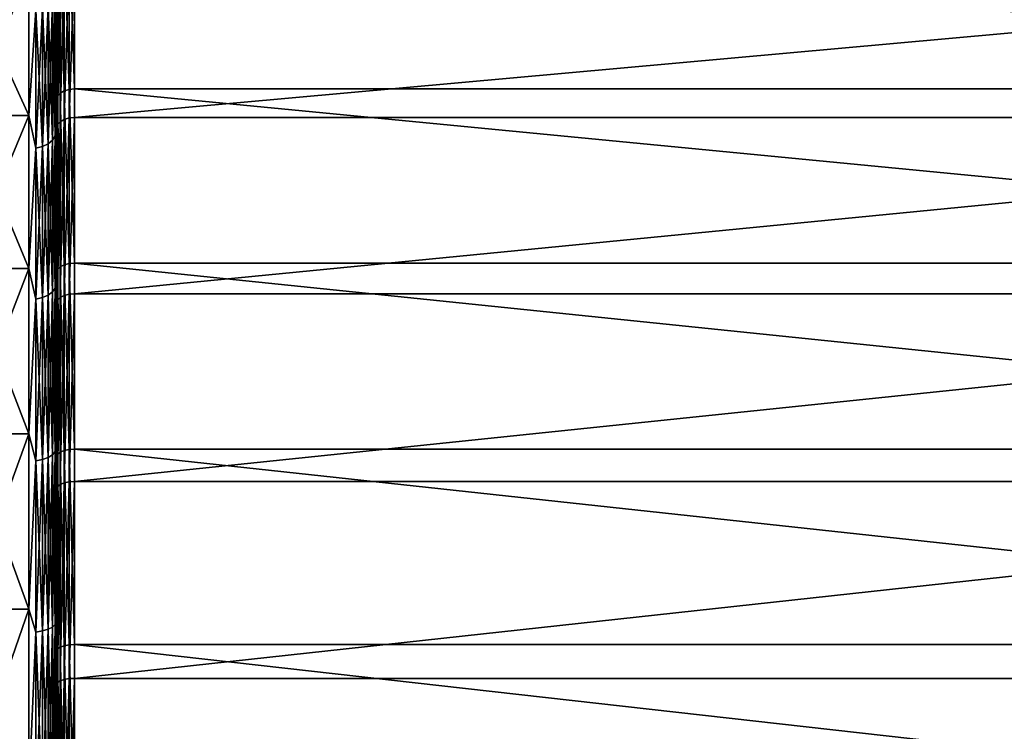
# Model space of a CAD drawing. Header units: metres. Extents: x -150 to 310, y -128 to 84.
# Tile 284 of 465: x 128 to 139, y 7 to 15. Entities that reach past the tile are written whole.
import ezdxf

# ---------------------------------------------------------------- set-up
doc = ezdxf.new("R2010")
doc.units = ezdxf.units.M
doc.layers.add('solid_26009703_SW0001_01', color=7, linetype='CONTINUOUS')

msp = doc.modelspace()

# ---------------------------------------------------------------- linework, layer by layer
at = {"layer": 'solid_26009703_SW0001_01'}
for points in [[(128.5, 14.050744, 15.606928), (128.5, 16.096828, 15.843431), (128.5, 17.630684, 14.116526)], [(128.5, 15.604694, 14.05239), (128.5, 14.050744, 15.606928), (128.5, 17.630684, 14.116526)], [(128.5, 14.050749, -15.606923), (128.5, 16.465351, -15.460037), (128.5, 14.800197, -17.060863)], [(128.504959, 15.783328, -16.466112), (128.5, 14.800197, -17.060863), (128.5, 16.465351, -15.460037)], [(128.5, 14.050749, -15.606923), (128.5, 15.604699, -14.052385), (128.5, 16.465351, -15.460037)], [(128.5, 12.340499, 16.990877), (128.5, 14.401725, 17.398331), (128.5, 16.096828, 15.843431)], [(128.504959, 15.497423, 16.735477), (128.5, 16.096828, 15.843431), (128.5, 14.401725, 17.398331)], [(128.5, 14.050744, 15.606928), (128.5, 12.340499, 16.990877), (128.5, 16.096828, 15.843431)], [(128.516876, 14.063183, -18.033224), (128.504959, 15.783328, -16.466112), (128.516876, 15.824594, -16.509165)], [(128.516876, 15.824594, -16.509165), (128.546204, 15.861508, -16.547674), (128.546204, 14.095988, -18.075291)], [(128.516876, 14.063183, -18.033224), (128.516876, 15.824594, -16.509165), (128.546204, 14.095988, -18.075291)], [(128.546204, 15.861508, -16.547674), (128.59021, 15.890609, -16.578035), (128.59021, 14.121849, -18.108452)], [(128.546204, 14.095988, -18.075291), (128.546204, 15.861508, -16.547674), (128.59021, 14.121849, -18.108452)], [(128.59021, 15.890609, -16.578035), (128.644836, 15.9092, -16.597429), (128.644836, 14.138371, -18.129639)], [(128.59021, 14.121849, -18.108452), (128.59021, 15.890609, -16.578035), (128.644836, 14.138371, -18.129639)], [(128.644836, 15.9092, -16.597429), (128.704758, 15.91556, -16.604065), (128.704758, 14.144023, -18.136885)], [(128.644836, 14.138371, -18.129639), (128.644836, 15.9092, -16.597429), (128.704758, 14.144023, -18.136885)], [(128.704758, 15.91556, -16.604065), (148.557724, 15.91556, -16.604065), (148.557724, 14.144023, -18.136885)], [(128.704758, 14.144023, -18.136885), (128.704758, 15.91556, -16.604065), (148.557724, 14.144023, -18.136885)], [(128.504959, 15.783328, -16.466112), (128.504959, 14.02651, -17.986198), (128.5, 14.800197, -17.060863)], [(128.516876, 14.063183, -18.033224), (128.504959, 14.02651, -17.986198), (128.504959, 15.783328, -16.466112)], [(128.489777, 15.164371, -14.41481), (128.5, 15.604699, -14.052385), (128.5, 14.050749, -15.606923)], [(128.489777, 15.164371, 14.41481), (128.5, 14.050744, 15.606928), (128.5, 15.604694, 14.05239)], [(128.59021, 13.807908, 18.348961), (128.644836, 13.824062, 18.370428), (128.644836, 15.621015, 16.868942)], [(128.59021, 15.60276, 16.84923), (128.59021, 13.807908, 18.348961), (128.644836, 15.621015, 16.868942)], [(128.644836, 13.824062, 18.370428), (128.704758, 13.829589, 18.377771), (128.704758, 15.627259, 16.875685)], [(128.644836, 15.621015, 16.868942), (128.644836, 13.824062, 18.370428), (128.704758, 15.627259, 16.875685)], [(128.704758, 13.829589, 18.377771), (148.557724, 13.829589, 18.377771), (148.557724, 15.627259, 16.875685)], [(128.704758, 15.627259, 16.875685), (128.704758, 13.829589, 18.377771), (148.557724, 15.627259, 16.875685)], [(128.504959, 13.714688, 18.225082), (128.504959, 15.497423, 16.735477), (128.5, 14.401725, 17.398331)], [(128.516876, 15.537942, 16.779232), (128.504959, 15.497423, 16.735477), (128.504959, 13.714688, 18.225082)], [(128.516876, 15.537942, 16.779232), (128.504959, 13.714688, 18.225082), (128.516876, 13.750546, 18.272734)], [(128.516876, 13.750546, 18.272734), (128.546204, 13.782621, 18.315357), (128.546204, 15.574187, 16.818373)], [(128.516876, 15.537942, 16.779232), (128.516876, 13.750546, 18.272734), (128.546204, 15.574187, 16.818373)], [(128.546204, 13.782621, 18.315357), (128.59021, 13.807908, 18.348961), (128.59021, 15.60276, 16.84923)], [(128.546204, 15.574187, 16.818373), (128.546204, 13.782621, 18.315357), (128.59021, 15.60276, 16.84923)], [(128.199997, 13.850994, -15.383106), (127.5, 13.850994, -15.383106), (127.5, 15.383091, -13.851011)], [(128.199997, 13.850994, -15.383106), (127.5, 15.383091, -13.851011), (128.199997, 15.383091, -13.851011)], [(128.199997, 15.383091, 13.851011), (127.5, 15.383091, 13.851011), (127.5, 13.850994, 15.383106)], [(128.199997, 15.383091, 13.851011), (127.5, 13.850994, 15.383106), (128.199997, 13.850994, 15.383106)], [(128.199997, 13.850994, -15.383106), (128.199997, 15.383091, -13.851011), (128.277344, 15.010561, -14.268602)], [(128.199997, 15.383091, 13.851011), (128.199997, 13.850994, 15.383106), (128.277344, 15.010561, 14.268602)], [(128.412018, 15.066816, -14.322077), (128.412018, 13.540573, -15.77288), (128.349792, 15.032256, -14.289226)], [(128.412018, 15.066816, 14.322077), (128.349792, 15.032256, 14.289226), (128.349792, 13.509514, 15.7367)], [(128.412018, 13.540573, 15.77288), (128.412018, 15.066816, 14.322077), (128.349792, 13.509514, 15.7367)], [(128.459763, 15.11188, -14.364913), (128.459763, 13.581072, -15.820055), (128.412018, 15.066816, -14.322077)], [(128.459763, 15.11188, 14.364913), (128.412018, 15.066816, 14.322077), (128.412018, 13.540573, 15.77288)], [(128.459763, 13.581072, 15.820055), (128.459763, 15.11188, 14.364913), (128.412018, 13.540573, 15.77288)], [(128.459763, 13.581072, -15.820055), (128.412018, 13.540573, -15.77288), (128.412018, 15.066816, -14.322077)], [(128.489777, 15.164371, -14.41481), (128.489777, 13.628246, -15.875007), (128.459763, 15.11188, -14.364913)], [(128.489777, 15.164371, 14.41481), (128.459763, 15.11188, 14.364913), (128.459763, 13.581072, 15.820055)], [(128.489777, 13.628246, 15.875007), (128.489777, 15.164371, 14.41481), (128.459763, 13.581072, 15.820055)], [(128.489777, 13.628246, -15.875007), (128.459763, 13.581072, -15.820055), (128.459763, 15.11188, -14.364913)], [(128.489777, 13.628246, 15.875007), (128.5, 14.050744, 15.606928), (128.489777, 15.164371, 14.41481)], [(128.489777, 15.164371, -14.41481), (128.5, 14.050749, -15.606923), (128.489777, 13.628246, -15.875007)], [(128.199997, 13.850994, -15.383106), (128.277344, 15.010561, -14.268602), (128.277344, 13.490016, -15.713987)], [(128.199997, 13.850994, 15.383106), (128.277344, 13.490016, 15.713987), (128.277344, 15.010561, 14.268602)], [(128.349792, 15.032256, -14.289226), (128.349792, 13.509514, -15.7367), (128.277344, 15.010561, -14.268602)], [(128.349792, 15.032256, 14.289226), (128.277344, 15.010561, 14.268602), (128.277344, 13.490016, 15.713987)], [(128.349792, 13.509514, 15.7367), (128.349792, 15.032256, 14.289226), (128.277344, 13.490016, 15.713987)], [(128.349792, 13.509514, -15.7367), (128.277344, 13.490016, -15.713987), (128.277344, 15.010561, -14.268602)], [(128.412018, 13.540573, -15.77288), (128.349792, 13.509514, -15.7367), (128.349792, 15.032256, -14.289226)], [(128.5, 10.499531, -18.1866), (128.5, 14.800197, -17.060863), (128.5, 12.988195, -18.477577)], [(128.504959, 14.02651, -17.986198), (128.5, 12.988195, -18.477577), (128.5, 14.800197, -17.060863)], [(128.5, 12.340505, -16.990873), (128.5, 14.050749, -15.606923), (128.5, 14.800197, -17.060863)], [(128.5, 10.499531, -18.1866), (128.5, 12.340505, -16.990873), (128.5, 14.800197, -17.060863)], [(128.5, 10.499525, 18.186604), (128.5, 12.55031, 18.778147), (128.5, 14.401725, 17.398331)], [(128.504959, 13.714688, 18.225082), (128.5, 14.401725, 17.398331), (128.5, 12.55031, 18.778147)], [(128.5, 12.340499, 16.990877), (128.5, 10.499525, 18.186604), (128.5, 14.401725, 17.398331)], [(128.516876, 14.063183, -18.033224), (128.546204, 14.095988, -18.075291), (128.546204, 12.184235, -19.415392)], [(128.546204, 14.095988, -18.075291), (128.59021, 14.121849, -18.108452), (128.59021, 12.206589, -19.451012)], [(128.546204, 12.184235, -19.415392), (128.546204, 14.095988, -18.075291), (128.59021, 12.206589, -19.451012)], [(128.59021, 14.121849, -18.108452), (128.644836, 14.138371, -18.129639), (128.644836, 12.22087, -19.473768)], [(128.59021, 12.206589, -19.451012), (128.59021, 14.121849, -18.108452), (128.644836, 12.22087, -19.473768)], [(128.644836, 14.138371, -18.129639), (128.704758, 14.144023, -18.136885), (128.704758, 12.225755, -19.481552)], [(128.644836, 12.22087, -19.473768), (128.644836, 14.138371, -18.129639), (128.704758, 12.225755, -19.481552)], [(128.704758, 14.144023, -18.136885), (148.557724, 14.144023, -18.136885), (148.557724, 12.225755, -19.481552)], [(128.704758, 12.225755, -19.481552), (128.704758, 14.144023, -18.136885), (148.557724, 12.225755, -19.481552)], [(128.489777, 13.628246, -15.875007), (128.5, 14.050749, -15.606923), (128.5, 12.340505, -16.990873)], [(128.489777, 13.628246, 15.875007), (128.5, 12.340499, 16.990877), (128.5, 14.050744, 15.606928)], [(128.504959, 14.02651, -17.986198), (128.504959, 12.12418, -19.319695), (128.5, 12.988195, -18.477577)], [(128.516876, 12.155879, -19.370207), (128.504959, 14.02651, -17.986198), (128.516876, 14.063183, -18.033224)], [(128.516876, 12.155879, -19.370207), (128.504959, 12.12418, -19.319695), (128.504959, 14.02651, -17.986198)], [(128.516876, 12.155879, -19.370207), (128.516876, 14.063183, -18.033224), (128.546204, 12.184235, -19.415392)], [(128.199997, 12.167143, -16.74666), (127.5, 12.167143, -16.74666), (127.5, 13.850994, -15.383106)], [(128.199997, 12.167143, -16.74666), (127.5, 13.850994, -15.383106), (128.199997, 13.850994, -15.383106)], [(128.199997, 13.850994, 15.383106), (127.5, 13.850994, 15.383106), (127.5, 12.167143, 16.74666)], [(128.199997, 13.850994, 15.383106), (127.5, 12.167143, 16.74666), (128.199997, 12.167143, 16.74666)], [(128.199997, 12.167143, -16.74666), (128.199997, 13.850994, -15.383106), (128.277344, 13.490016, -15.713987)], [(128.199997, 13.850994, 15.383106), (128.199997, 12.167143, 16.74666), (128.277344, 13.490016, 15.713987)], [(128.516876, 11.8205, 19.576672), (128.546204, 11.848074, 19.622337), (128.546204, 13.782621, 18.315357)], [(128.516876, 13.750546, 18.272734), (128.516876, 11.8205, 19.576672), (128.546204, 13.782621, 18.315357)], [(128.546204, 11.848074, 19.622337), (128.59021, 11.869811, 19.658339), (128.59021, 13.807908, 18.348961)], [(128.546204, 13.782621, 18.315357), (128.546204, 11.848074, 19.622337), (128.59021, 13.807908, 18.348961)], [(128.59021, 11.869811, 19.658339), (128.644836, 11.883698, 19.681337), (128.644836, 13.824062, 18.370428)], [(128.59021, 13.807908, 18.348961), (128.59021, 11.869811, 19.658339), (128.644836, 13.824062, 18.370428)], [(128.644836, 11.883698, 19.681337), (128.704758, 11.888449, 19.689205), (128.704758, 13.829589, 18.377771)], [(128.644836, 13.824062, 18.370428), (128.644836, 11.883698, 19.681337), (128.704758, 13.829589, 18.377771)], [(128.704758, 11.888449, 19.689205), (148.557724, 11.888449, 19.689205), (148.557724, 13.829589, 18.377771)], [(128.704758, 13.829589, 18.377771), (128.704758, 11.888449, 19.689205), (148.557724, 13.829589, 18.377771)], [(128.504959, 11.789676, 19.525621), (128.504959, 13.714688, 18.225082), (128.5, 12.55031, 18.778147)], [(128.516876, 13.750546, 18.272734), (128.504959, 13.714688, 18.225082), (128.504959, 11.789676, 19.525621)], [(128.516876, 13.750546, 18.272734), (128.504959, 11.789676, 19.525621), (128.516876, 11.8205, 19.576672)], [(128.459763, 13.581072, -15.820055), (128.459763, 11.910903, -17.112862), (128.412018, 13.540573, -15.77288)], [(128.459763, 13.581072, 15.820055), (128.412018, 13.540573, 15.77288), (128.412018, 11.875384, 17.061831)], [(128.459763, 11.910903, 17.112862), (128.459763, 13.581072, 15.820055), (128.412018, 11.875384, 17.061831)], [(128.489777, 13.628246, -15.875007), (128.489777, 11.952276, -17.172304), (128.459763, 13.581072, -15.820055)], [(128.489777, 13.628246, 15.875007), (128.459763, 13.581072, 15.820055), (128.459763, 11.910903, 17.112862)], [(128.489777, 11.952276, 17.172304), (128.489777, 13.628246, 15.875007), (128.459763, 11.910903, 17.112862)], [(128.489777, 11.952276, -17.172304), (128.459763, 11.910903, -17.112862), (128.459763, 13.581072, -15.820055)], [(128.489777, 11.952276, 17.172304), (128.5, 12.340499, 16.990877), (128.489777, 13.628246, 15.875007)], [(128.489777, 13.628246, -15.875007), (128.5, 12.340505, -16.990873), (128.489777, 11.952276, -17.172304)], [(128.199997, 12.167143, -16.74666), (128.277344, 13.490016, -15.713987), (128.277344, 11.831045, -16.998127)], [(128.199997, 12.167143, 16.74666), (128.277344, 11.831045, 16.998127), (128.277344, 13.490016, 15.713987)], [(128.349792, 13.509514, -15.7367), (128.349792, 11.848145, -17.022696), (128.277344, 13.490016, -15.713987)], [(128.349792, 13.509514, 15.7367), (128.277344, 13.490016, 15.713987), (128.277344, 11.831045, 16.998127)], [(128.349792, 11.848145, 17.022696), (128.349792, 13.509514, 15.7367), (128.277344, 11.831045, 16.998127)], [(128.349792, 11.848145, -17.022696), (128.277344, 11.831045, -16.998127), (128.277344, 13.490016, -15.713987)], [(128.412018, 13.540573, -15.77288), (128.412018, 11.875384, -17.061831), (128.349792, 13.509514, -15.7367)], [(128.412018, 13.540573, 15.77288), (128.349792, 13.509514, 15.7367), (128.349792, 11.848145, 17.022696)], [(128.412018, 11.875384, 17.061831), (128.412018, 13.540573, 15.77288), (128.349792, 11.848145, 17.022696)], [(128.412018, 11.875384, -17.061831), (128.349792, 11.848145, -17.022696), (128.349792, 13.509514, -15.7367)], [(128.459763, 11.910903, -17.112862), (128.412018, 11.875384, -17.061831), (128.412018, 13.540573, -15.77288)], [(128.5, 8.53699, -19.186064), (128.5, 12.988195, -18.477577), (128.5, 11.033436, -19.707582)], [(128.504959, 12.12418, -19.319695), (128.5, 11.033436, -19.707582), (128.5, 12.988195, -18.477577)], [(128.5, 8.53699, -19.186064), (128.5, 10.499531, -18.1866), (128.5, 12.988195, -18.477577)], [(128.5, 8.536983, 19.186068), (128.5, 10.573267, 19.957541), (128.5, 12.55031, 18.778147)], [(128.504959, 11.789676, 19.525621), (128.5, 12.55031, 18.778147), (128.5, 10.573267, 19.957541)], [(128.5, 10.499525, 18.186604), (128.5, 8.536983, 19.186068), (128.5, 12.55031, 18.778147)], [(128.489777, 11.952276, -17.172304), (128.5, 12.340505, -16.990873), (128.5, 10.499531, -18.1866)], [(128.489777, 11.952276, 17.172304), (128.5, 10.499525, 18.186604), (128.5, 12.340499, 16.990877)], [(128.199997, 10.349986, -17.926733), (127.5, 10.349986, -17.926733), (127.5, 12.167143, -16.74666)], [(128.199997, 10.349986, -17.926733), (127.5, 12.167143, -16.74666), (128.199997, 12.167143, -16.74666)], [(128.199997, 12.167143, 16.74666), (127.5, 12.167143, 16.74666), (127.5, 10.349986, 17.926733)], [(128.199997, 12.167143, 16.74666), (127.5, 10.349986, 17.926733), (128.199997, 10.349986, 17.926733)], [(128.199997, 10.349986, -17.926733), (128.199997, 12.167143, -16.74666), (128.277344, 11.831045, -16.998127)], [(128.199997, 12.167143, 16.74666), (128.199997, 10.349986, 17.926733), (128.277344, 11.831045, 16.998127)], [(128.516876, 10.122469, -20.506241), (128.504959, 12.12418, -19.319695), (128.516876, 12.155879, -19.370207)], [(128.516876, 12.155879, -19.370207), (128.546204, 12.184235, -19.415392), (128.546204, 10.146082, -20.554075)], [(128.516876, 10.122469, -20.506241), (128.516876, 12.155879, -19.370207), (128.546204, 10.146082, -20.554075)], [(128.546204, 12.184235, -19.415392), (128.59021, 12.206589, -19.451012), (128.59021, 10.164697, -20.591785)], [(128.546204, 10.146082, -20.554075), (128.546204, 12.184235, -19.415392), (128.59021, 10.164697, -20.591785)], [(128.59021, 12.206589, -19.451012), (128.644836, 12.22087, -19.473768), (128.644836, 10.176589, -20.615877)], [(128.59021, 10.164697, -20.591785), (128.59021, 12.206589, -19.451012), (128.644836, 10.176589, -20.615877)], [(128.644836, 12.22087, -19.473768), (128.704758, 12.225755, -19.481552), (128.704758, 10.180656, -20.624117)], [(128.644836, 10.176589, -20.615877), (128.644836, 12.22087, -19.473768), (128.704758, 10.180656, -20.624117)], [(128.704758, 12.225755, -19.481552), (148.557724, 12.225755, -19.481552), (148.557724, 10.180656, -20.624117)], [(128.704758, 10.180656, -20.624117), (128.704758, 12.225755, -19.481552), (148.557724, 10.180656, -20.624117)], [(128.504959, 12.12418, -19.319695), (128.504959, 10.096072, -20.452766), (128.5, 11.033436, -19.707582)], [(128.516876, 10.122469, -20.506241), (128.504959, 10.096072, -20.452766), (128.504959, 12.12418, -19.319695)], [(128.489777, 11.952276, -17.172304), (128.489777, 10.15366, -18.29339), (128.459763, 11.910903, -17.112862)], [(128.489777, 11.952276, 17.172304), (128.459763, 11.910903, 17.112862), (128.459763, 10.118513, 18.230068)], [(128.489777, 10.15366, 18.29339), (128.489777, 11.952276, 17.172304), (128.459763, 10.118513, 18.230068)], [(128.489777, 10.15366, 18.29339), (128.5, 10.499525, 18.186604), (128.489777, 11.952276, 17.172304)], [(128.489777, 11.952276, -17.172304), (128.5, 10.499531, -18.1866), (128.489777, 10.15366, -18.29339)], [(128.199997, 10.349986, -17.926733), (128.277344, 11.831045, -16.998127), (128.277344, 10.050673, -18.107841)], [(128.199997, 10.349986, 17.926733), (128.277344, 10.050673, 18.107841), (128.277344, 11.831045, 16.998127)], [(128.349792, 11.848145, -17.022696), (128.349792, 10.065199, -18.134014), (128.277344, 11.831045, -16.998127)], [(128.349792, 11.848145, 17.022696), (128.277344, 11.831045, 16.998127), (128.277344, 10.050673, 18.107841)], [(128.349792, 10.065199, 18.134014), (128.349792, 11.848145, 17.022696), (128.277344, 10.050673, 18.107841)], [(128.349792, 10.065199, -18.134014), (128.277344, 10.050673, -18.107841), (128.277344, 11.831045, -16.998127)], [(128.412018, 11.875384, -17.061831), (128.412018, 10.088339, -18.175705), (128.349792, 11.848145, -17.022696)], [(128.412018, 11.875384, 17.061831), (128.349792, 11.848145, 17.022696), (128.349792, 10.065199, 18.134014)], [(128.412018, 10.088339, 18.175705), (128.412018, 11.875384, 17.061831), (128.349792, 10.065199, 18.134014)], [(128.412018, 10.088339, -18.175705), (128.349792, 10.065199, -18.134014), (128.349792, 11.848145, -17.022696)], [(128.459763, 11.910903, -17.112862), (128.459763, 10.118513, -18.230068), (128.412018, 11.875384, -17.061831)], [(128.459763, 11.910903, 17.112862), (128.412018, 11.875384, 17.061831), (128.412018, 10.088339, 18.175705)], [(128.459763, 10.118513, 18.230068), (128.459763, 11.910903, 17.112862), (128.412018, 10.088339, 18.175705)], [(128.459763, 10.118513, -18.230068), (128.412018, 10.088339, -18.175705), (128.412018, 11.875384, -17.061831)], [(128.489777, 10.15366, -18.29339), (128.459763, 10.118513, -18.230068), (128.459763, 11.910903, -17.112862)], [(128.516876, 11.8205, 19.576672), (128.504959, 11.789676, 19.525621), (128.504959, 9.742356, 20.623598)], [(128.516876, 11.8205, 19.576672), (128.504959, 9.742356, 20.623598), (128.516876, 9.767828, 20.677519)], [(128.516876, 9.767828, 20.677519), (128.546204, 9.790613, 20.725754), (128.546204, 11.848074, 19.622337)], [(128.516876, 11.8205, 19.576672), (128.516876, 9.767828, 20.677519), (128.546204, 11.848074, 19.622337)], [(128.546204, 9.790613, 20.725754), (128.59021, 9.808576, 20.763779), (128.59021, 11.869811, 19.658339)], [(128.546204, 11.848074, 19.622337), (128.546204, 9.790613, 20.725754), (128.59021, 11.869811, 19.658339)], [(128.59021, 9.808576, 20.763779), (128.644836, 9.820051, 20.788071), (128.644836, 11.883698, 19.681337)], [(128.59021, 11.869811, 19.658339), (128.59021, 9.808576, 20.763779), (128.644836, 11.883698, 19.681337)], [(128.644836, 9.820051, 20.788071), (128.704758, 9.823977, 20.796381), (128.704758, 11.888449, 19.689205)], [(128.644836, 11.883698, 19.681337), (128.644836, 9.820051, 20.788071), (128.704758, 11.888449, 19.689205)], [(128.704758, 9.823977, 20.796381), (148.557724, 9.823977, 20.796381), (148.557724, 11.888449, 19.689205)], [(128.704758, 11.888449, 19.689205), (128.704758, 9.823977, 20.796381), (148.557724, 11.888449, 19.689205)], [(128.504959, 9.742356, 20.623598), (128.504959, 11.789676, 19.525621), (128.5, 10.573267, 19.957541)], [(128.5, 6.488093, -19.972137), (128.5, 11.033436, -19.707582), (128.5, 8.971131, -20.727459)], [(128.504959, 10.096072, -20.452766), (128.5, 8.971131, -20.727459), (128.5, 11.033436, -19.707582)], [(128.5, 6.488093, -19.972137), (128.5, 8.53699, -19.186064), (128.5, 11.033436, -19.707582)], [(128.5, 2.200532, 20.884037), (128.5, 8.481808, 20.932964), (128.5, 10.573267, 19.957541)], [(128.504959, 9.742356, 20.623598), (128.5, 10.573267, 19.957541), (128.5, 8.481808, 20.932964)], [(128.5, 4.361036, 20.542023), (128.5, 2.200532, 20.884037), (128.5, 10.573267, 19.957541)], [(128.5, 6.488087, 19.972139), (128.5, 4.361036, 20.542023), (128.5, 10.573267, 19.957541)], [(128.5, 8.536983, 19.186068), (128.5, 6.488087, 19.972139), (128.5, 10.573267, 19.957541)], [(128.489777, 10.15366, -18.29339), (128.5, 10.499531, -18.1866), (128.5, 8.53699, -19.186064)], [(128.489777, 10.15366, 18.29339), (128.5, 8.536983, 19.186068), (128.5, 10.499525, 18.186604)], [(128.199997, 8.419433, -18.910398), (127.5, 8.419433, -18.910398), (127.5, 10.349986, -17.926733)], [(128.199997, 8.419433, -18.910398), (127.5, 10.349986, -17.926733), (128.199997, 10.349986, -17.926733)], [(128.199997, 10.349986, 17.926733), (127.5, 10.349986, 17.926733), (127.5, 8.419433, 18.910398)], [(128.199997, 10.349986, 17.926733), (127.5, 8.419433, 18.910398), (128.199997, 8.419433, 18.910398)], [(128.199997, 8.419433, -18.910398), (128.199997, 10.349986, -17.926733), (128.277344, 10.050673, -18.107841)], [(128.199997, 10.349986, 17.926733), (128.199997, 8.419433, 18.910398), (128.277344, 10.050673, 18.107841)], [(128.412018, 10.088339, -18.175705), (128.412018, 8.197774, -19.103071), (128.349792, 10.065199, -18.134014)], [(128.412018, 10.088339, 18.175705), (128.349792, 10.065199, 18.134014), (128.349792, 8.17897, 19.059254)], [(128.412018, 8.197774, 19.103071), (128.412018, 10.088339, 18.175705), (128.349792, 8.17897, 19.059254)], [(128.459763, 10.118513, -18.230068), (128.459763, 8.222293, -19.160208), (128.412018, 10.088339, -18.175705)], [(128.459763, 10.118513, 18.230068), (128.412018, 10.088339, 18.175705), (128.412018, 8.197774, 19.103071)], [(128.459763, 8.222293, 19.160208), (128.459763, 10.118513, 18.230068), (128.412018, 8.197774, 19.103071)], [(128.459763, 8.222293, -19.160208), (128.412018, 8.197774, -19.103071), (128.412018, 10.088339, -18.175705)], [(128.489777, 10.15366, -18.29339), (128.489777, 8.250853, -19.226761), (128.459763, 10.118513, -18.230068)], [(128.489777, 10.15366, 18.29339), (128.459763, 10.118513, 18.230068), (128.459763, 8.222293, 19.160208)], [(128.489777, 8.250853, 19.226761), (128.489777, 10.15366, 18.29339), (128.459763, 8.222293, 19.160208)], [(128.489777, 8.250853, -19.226761), (128.459763, 8.222293, -19.160208), (128.459763, 10.118513, -18.230068)], [(128.489777, 8.250853, 19.226761), (128.5, 8.536983, 19.186068), (128.489777, 10.15366, 18.29339)], [(128.489777, 10.15366, -18.29339), (128.5, 8.53699, -19.186064), (128.489777, 8.250853, -19.226761)], [(128.504959, 10.096072, -20.452766), (128.504959, 7.963228, -21.373659), (128.5, 8.971131, -20.727459)], [(128.516876, 7.984048, -21.429541), (128.504959, 10.096072, -20.452766), (128.516876, 10.122469, -20.506241)], [(128.516876, 7.984048, -21.429541), (128.504959, 7.963228, -21.373659), (128.504959, 10.096072, -20.452766)], [(128.516876, 10.122469, -20.506241), (128.546204, 10.146082, -20.554075), (128.546204, 8.002672, -21.47953)], [(128.516876, 7.984048, -21.429541), (128.516876, 10.122469, -20.506241), (128.546204, 8.002672, -21.47953)], [(128.546204, 10.146082, -20.554075), (128.59021, 10.164697, -20.591785), (128.59021, 8.017355, -21.518938)], [(128.546204, 8.002672, -21.47953), (128.546204, 10.146082, -20.554075), (128.59021, 8.017355, -21.518938)], [(128.59021, 10.164697, -20.591785), (128.644836, 10.176589, -20.615877), (128.644836, 8.026734, -21.544113)], [(128.59021, 8.017355, -21.518938), (128.59021, 10.164697, -20.591785), (128.644836, 8.026734, -21.544113)], [(128.644836, 10.176589, -20.615877), (128.704758, 10.180656, -20.624117), (128.704758, 8.029943, -21.552727)], [(128.644836, 8.026734, -21.544113), (128.644836, 10.176589, -20.615877), (128.704758, 8.029943, -21.552727)], [(128.704758, 10.180656, -20.624117), (148.557724, 10.180656, -20.624117), (148.557724, 8.029943, -21.552727)], [(128.704758, 8.029943, -21.552727), (128.704758, 10.180656, -20.624117), (148.557724, 8.029943, -21.552727)], [(128.199997, 8.419433, -18.910398), (128.277344, 10.050673, -18.107841), (128.277344, 8.167166, -19.031746)], [(128.199997, 8.419433, 18.910398), (128.277344, 8.167166, 19.031746), (128.277344, 10.050673, 18.107841)], [(128.349792, 10.065199, -18.134014), (128.349792, 8.17897, -19.059254), (128.277344, 10.050673, -18.107841)], [(128.349792, 10.065199, 18.134014), (128.277344, 10.050673, 18.107841), (128.277344, 8.167166, 19.031746)], [(128.349792, 8.17897, 19.059254), (128.349792, 10.065199, 18.134014), (128.277344, 8.167166, 19.031746)], [(128.349792, 8.17897, -19.059254), (128.277344, 8.167166, -19.031746), (128.277344, 10.050673, -18.107841)], [(128.412018, 8.197774, -19.103071), (128.349792, 8.17897, -19.059254), (128.349792, 10.065199, -18.134014)], [(128.516876, 9.767828, 20.677519), (128.504959, 9.742356, 20.623598), (128.504959, 7.593969, 21.507626)], [(128.516876, 9.767828, 20.677519), (128.504959, 7.593969, 21.507626), (128.516876, 7.613824, 21.563858)], [(128.516876, 7.613824, 21.563858), (128.546204, 7.631585, 21.614161), (128.546204, 9.790613, 20.725754)], [(128.516876, 9.767828, 20.677519), (128.516876, 7.613824, 21.563858), (128.546204, 9.790613, 20.725754)], [(128.546204, 7.631585, 21.614161), (128.59021, 7.645586, 21.653814), (128.59021, 9.808576, 20.763779)], [(128.546204, 9.790613, 20.725754), (128.546204, 7.631585, 21.614161), (128.59021, 9.808576, 20.763779)], [(128.59021, 7.645586, 21.653814), (128.644836, 7.654531, 21.679148), (128.644836, 9.820051, 20.788071)], [(128.59021, 9.808576, 20.763779), (128.59021, 7.645586, 21.653814), (128.644836, 9.820051, 20.788071)], [(128.644836, 7.654531, 21.679148), (128.704758, 7.657591, 21.687815), (128.704758, 9.823977, 20.796381)], [(128.644836, 9.820051, 20.788071), (128.644836, 7.654531, 21.679148), (128.704758, 9.823977, 20.796381)], [(128.704758, 7.657591, 21.687815), (148.557724, 7.657591, 21.687815), (148.557724, 9.823977, 20.796381)], [(128.704758, 9.823977, 20.796381), (128.704758, 7.657591, 21.687815), (148.557724, 9.823977, 20.796381)], [(128.504959, 7.593969, 21.507626), (128.504959, 9.742356, 20.623598), (128.5, 8.481808, 20.932964)], [(128.5, 2.200536, -20.884037), (128.5, 8.971131, -20.727459), (128.5, 6.808691, -21.535395)], [(128.504959, 7.963228, -21.373659), (128.5, 6.808691, -21.535395), (128.5, 8.971131, -20.727459)], [(128.5, 4.361043, -20.542021), (128.5, 6.488093, -19.972137), (128.5, 8.971131, -20.727459)], [(128.5, 2.200536, -20.884037), (128.5, 4.361043, -20.542021), (128.5, 8.971131, -20.727459)], [(128.489777, 8.250853, -19.226761), (128.5, 8.53699, -19.186064), (128.5, 6.488093, -19.972137)], [(128.489777, 8.250853, 19.226761), (128.5, 6.488087, 19.972139), (128.5, 8.536983, 19.186068)], [(128.5, 6.319321, 21.683964), (128.5, 8.481808, 20.932964), (128.5, -6.320311, 21.683674)], [(128.5, 0, 21), (128.5, -6.320311, 21.683674), (128.5, 8.481808, 20.932964)], [(128.504959, 7.593969, 21.507626), (128.5, 8.481808, 20.932964), (128.5, 6.319321, 21.683964)], [(128.5, 2.200532, 20.884037), (128.5, 0, 21), (128.5, 8.481808, 20.932964)], [(128.199997, 6.396635, -19.686876), (127.5, 6.396635, -19.686876), (127.5, 8.419433, -18.910398)], [(128.199997, 6.396635, -19.686876), (127.5, 8.419433, -18.910398), (128.199997, 8.419433, -18.910398)], [(128.199997, 8.419433, 18.910398), (127.5, 8.419433, 18.910398), (127.5, 6.396635, 19.686876)], [(128.199997, 8.419433, 18.910398), (127.5, 6.396635, 19.686876), (128.199997, 6.396635, 19.686876)], [(128.199997, 6.396635, -19.686876), (128.199997, 8.419433, -18.910398), (128.277344, 8.167166, -19.031746)], [(128.199997, 8.419433, 18.910398), (128.199997, 6.396635, 19.686876), (128.277344, 8.167166, 19.031746)], [(128.489777, 8.250853, -19.226761), (128.489777, 6.263381, -19.962839), (128.459763, 8.222293, -19.160208)], [(128.489777, 8.250853, 19.226761), (128.459763, 8.222293, 19.160208), (128.459763, 6.241701, 19.893738)], [(128.489777, 6.263381, 19.962839), (128.489777, 8.250853, 19.226761), (128.459763, 6.241701, 19.893738)], [(128.489777, 6.263381, 19.962839), (128.5, 6.488087, 19.972139), (128.489777, 8.250853, 19.226761)], [(128.489777, 8.250853, -19.226761), (128.5, 6.488093, -19.972137), (128.489777, 6.263381, -19.962839)], [(128.199997, 6.396635, -19.686876), (128.277344, 8.167166, -19.031746), (128.277344, 6.199852, -19.760359)], [(128.199997, 6.396635, 19.686876), (128.277344, 6.199852, 19.760359), (128.277344, 8.167166, 19.031746)], [(128.349792, 8.17897, -19.059254), (128.349792, 6.208814, -19.788919), (128.277344, 8.167166, -19.031746)], [(128.349792, 8.17897, 19.059254), (128.277344, 8.167166, 19.031746), (128.277344, 6.199852, 19.760359)], [(128.349792, 6.208814, 19.788919), (128.349792, 8.17897, 19.059254), (128.277344, 6.199852, 19.760359)], [(128.349792, 6.208814, -19.788919), (128.277344, 6.199852, -19.760359), (128.277344, 8.167166, -19.031746)], [(128.412018, 8.197774, -19.103071), (128.412018, 6.223088, -19.834415), (128.349792, 8.17897, -19.059254)], [(128.412018, 8.197774, 19.103071), (128.349792, 8.17897, 19.059254), (128.349792, 6.208814, 19.788919)], [(128.412018, 6.223088, 19.834415), (128.412018, 8.197774, 19.103071), (128.349792, 6.208814, 19.788919)], [(128.412018, 6.223088, -19.834415), (128.349792, 6.208814, -19.788919), (128.349792, 8.17897, -19.059254)], [(128.459763, 8.222293, -19.160208), (128.459763, 6.241701, -19.893738), (128.412018, 8.197774, -19.103071)], [(128.459763, 8.222293, 19.160208), (128.412018, 8.197774, 19.103071), (128.412018, 6.223088, 19.834415)], [(128.459763, 6.241701, 19.893738), (128.459763, 8.222293, 19.160208), (128.412018, 6.223088, 19.834415)], [(128.459763, 6.241701, -19.893738), (128.412018, 6.223088, -19.834415), (128.412018, 8.197774, -19.103071)], [(128.489777, 6.263381, -19.962839), (128.459763, 6.241701, -19.893738), (128.459763, 8.222293, -19.160208)], [(128.59021, 8.017355, -21.518938), (128.644836, 8.026734, -21.544113), (128.644836, 5.793611, -22.248852)], [(128.644836, 8.026734, -21.544113), (128.704758, 8.029943, -21.552727), (128.704758, 5.795927, -22.257746)], [(128.644836, 5.793611, -22.248852), (128.644836, 8.026734, -21.544113), (128.704758, 5.795927, -22.257746)], [(128.704758, 8.029943, -21.552727), (148.557724, 8.029943, -21.552727), (148.557724, 5.795927, -22.257746)], [(128.704758, 5.795927, -22.257746), (128.704758, 8.029943, -21.552727), (148.557724, 5.795927, -22.257746)], [(128.504959, 7.963228, -21.373659), (128.504959, 5.747773, -22.072821), (128.5, 6.808691, -21.535395)], [(128.516876, 5.7628, -22.130531), (128.504959, 7.963228, -21.373659), (128.516876, 7.984048, -21.429541)], [(128.516876, 5.7628, -22.130531), (128.504959, 5.747773, -22.072821), (128.504959, 7.963228, -21.373659)], [(128.516876, 7.984048, -21.429541), (128.546204, 8.002672, -21.47953), (128.546204, 5.776243, -22.182156)], [(128.516876, 5.7628, -22.130531), (128.516876, 7.984048, -21.429541), (128.546204, 5.776243, -22.182156)], [(128.546204, 8.002672, -21.47953), (128.59021, 8.017355, -21.518938), (128.59021, 5.78684, -22.222853)], [(128.546204, 5.776243, -22.182156), (128.546204, 8.002672, -21.47953), (128.59021, 5.78684, -22.222853)], [(128.59021, 5.78684, -22.222853), (128.59021, 8.017355, -21.518938), (128.644836, 5.793611, -22.248852)], [(128.504959, 5.366802, 22.168531), (128.504959, 7.593969, 21.507626), (128.5, 6.319321, 21.683964)], [(128.516876, 7.613824, 21.563858), (128.504959, 7.593969, 21.507626), (128.504959, 5.366802, 22.168531)], [(128.516876, 7.613824, 21.563858), (128.504959, 5.366802, 22.168531), (128.516876, 5.380834, 22.22649)], [(128.546204, 7.631585, 21.614161), (128.516876, 5.380834, 22.22649), (128.546204, 5.393385, 22.278339)], [(128.516876, 7.613824, 21.563858), (128.516876, 5.380834, 22.22649), (128.546204, 7.631585, 21.614161)], [(128.59021, 7.645586, 21.653814), (128.546204, 5.393385, 22.278339), (128.59021, 5.403281, 22.319212)], [(128.546204, 7.631585, 21.614161), (128.546204, 5.393385, 22.278339), (128.59021, 7.645586, 21.653814)], [(128.644836, 7.654531, 21.679148), (128.59021, 5.403281, 22.319212), (128.644836, 5.409602, 22.345324)], [(128.59021, 7.645586, 21.653814), (128.59021, 5.403281, 22.319212), (128.644836, 7.654531, 21.679148)], [(128.644836, 5.409602, 22.345324), (128.704758, 5.411765, 22.354258), (128.704758, 7.657591, 21.687815)], [(128.644836, 7.654531, 21.679148), (128.644836, 5.409602, 22.345324), (128.704758, 7.657591, 21.687815)], [(128.704758, 5.411765, 22.354258), (148.557724, 5.411765, 22.354258), (148.557724, 7.657591, 21.687815)], [(128.704758, 7.657591, 21.687815), (128.704758, 5.411765, 22.354258), (148.557724, 7.657591, 21.687815)]]:
    msp.add_3dface(points, dxfattribs=at)

doc.saveas('drawing.dxf')
